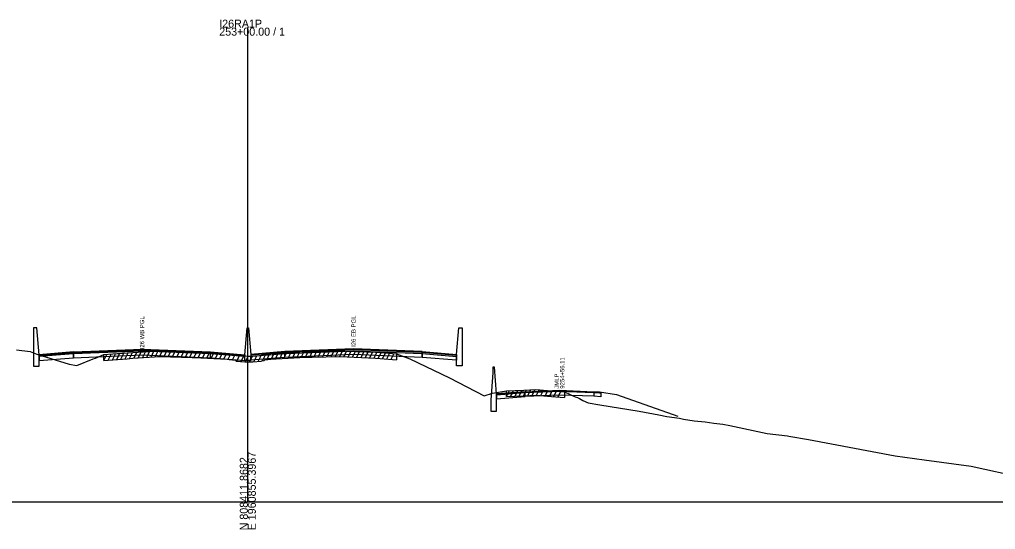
# Model space of a CAD drawing. Extents: x 1017 to 19997, y -1947 to 50737.
# Drawn here: x 10520.2 to 10861.5, y 2990.3 to 3168.6 of the extents above; entities that cross this region are included whole.
import ezdxf

# ---------------------------------------------------------------- set-up
doc = ezdxf.new("R2010")
doc.units = 0
for name, color, linetype in [('RD_GPK_XS_Cell', 7, 'Continuous'), ('RD_XS_Base', 7, 'Continuous'), ('RD_XS_ExGround', 7, 'Continuous'), ('RD_XS_ExPaveRet', 7, 'Continuous'), ('RD_XS_Greenside', 7, 'Continuous'), ('RD_XS_MedBWall', 7, 'Continuous'), ('RD_XS_Pave', 7, 'Continuous'), ('RD_XS_PaveOvlay', 7, 'Continuous'), ('RD_XS_TX_Notes', 7, 'Continuous')]:
    doc.layers.add(name, color=color, linetype=linetype)

msp = doc.modelspace()

# ---------------------------------------------------------------- linework, layer by layer
at = {"layer": 'RD_GPK_XS_Cell'}
for p, q in [((10600, 3000), (10600, 3165.8)), ((10000, 3000), (10600, 3000)), ((10600, 3000), (11200, 3000))]:
    msp.add_line(p, q, dxfattribs=at)
at = {"layer": 'RD_XS_Base'}
for points in [[(10539, 3051.71), (10527, 3050.75)], [(10539, 3050.37), (10539, 3051.71)], [(10539.05, 3051.72), (10539.05, 3050.38)], [(10587, 3050.38), (10587, 3051.72)], [(10599, 3050.78), (10587, 3051.72)], [(10613, 3050.47), (10613, 3051.81)], [(10660.95, 3050.48), (10660.95, 3051.82)], [(10661, 3051.81), (10661, 3050.47)], [(10661, 3051.81), (10673, 3050.85)], [(10661, 3050.47), (10661, 3051.81)], [(10527, 3050.75), (10527, 3049.41)], [(10527, 3049.41), (10539, 3050.37)], [(10539.05, 3050.38), (10539, 3050.37)], [(10539.05, 3050.38), (10563, 3051.35), (10587, 3050.38)], [(10587, 3050.38), (10599, 3049.44)], [(10599, 3049.44), (10599, 3050.78)], [(10601, 3049.53), (10601, 3050.87)], [(10613, 3050.47), (10601, 3049.53)], [(10660.95, 3050.48), (10637, 3051.44), (10613, 3050.47)], [(10661, 3050.47), (10660.95, 3050.48)], [(10673, 3049.51), (10661, 3050.47)], [(10673, 3050.85), (10673, 3049.51)], [(10697, 3038.18), (10687, 3037.38)], [(10697, 3038.18), (10709, 3038.66), (10721, 3038.18)], [(10697, 3036.85), (10697, 3038.18)], [(10721, 3038.18), (10721, 3036.87)], [(10721, 3038.18), (10723, 3038.1), (10723.5, 3038.08)], [(10723.5, 3038.08), (10723.5, 3036.75)], [(10687, 3037.38), (10687, 3036.05)], [(10687, 3036.05), (10697, 3036.85)], [(10721, 3036.87), (10709, 3037.33), (10697, 3036.85)], [(10723.5, 3036.75), (10721, 3036.87)]]:
    msp.add_lwpolyline(points, dxfattribs=at)
at = {"layer": 'RD_XS_ExGround'}
msp.add_lwpolyline([(10519.15, 3053.15), (10523.89, 3052.58), (10526.25, 3051.66), (10537.48, 3048.15), (10540.14, 3047.66), (10545.96, 3049.95), (10546.75, 3050.26), (10549.64, 3051.45), (10552.78, 3051.68), (10557.78, 3052.03), (10559.73, 3052.16), (10569.24, 3052.78), (10580.52, 3052.43), (10580.93, 3052.42), (10581.23, 3052.4), (10592.72, 3051.89), (10593.52, 3051.79), (10595.73, 3051.51), (10595.94, 3051.21), (10598.96, 3050.99), (10600, 3050.96), (10601.74, 3050.92), (10604.69, 3051.17), (10604.85, 3051.26), (10605.73, 3051.39), (10605.91, 3051.59), (10608.1, 3051.84), (10609.97, 3051.95), (10620.32, 3052.56), (10622.5, 3052.6), (10632.22, 3052.84), (10634.79, 3052.72), (10644.69, 3052.27), (10646.34, 3052.14), (10651.98, 3051.68), (10656.61, 3049.94), (10670.56, 3043.37), (10682.7, 3037.09), (10685.61, 3037.92), (10690.46, 3038.82), (10696.55, 3039.05), (10700.73, 3039.3), (10706.2, 3038.76), (10710.76, 3038.41), (10714.48, 3036.74), (10715.31, 3036.49), (10715.97, 3036.12), (10717.21, 3035.41), (10719.04, 3034.56), (10723.11, 3033.87), (10736.9, 3031.73), (10743.75, 3030.41), (10746.54, 3029.79), (10751.02, 3029.22), (10752.33, 3028.9), (10756.1, 3028.33), (10759.96, 3027.9), (10762.95, 3027.45), (10766.08, 3027.09), (10768.56, 3026.71), (10781.67, 3023.89), (10788.72, 3023.08), (10789.2, 3022.99), (10796.06, 3021.82), (10826.38, 3016.1), (10836.51, 3014.72), (10852.94, 3012.42), (10871.11, 3008.44)], dxfattribs=at)
at = {"layer": 'RD_XS_ExPaveRet'}
for p, q in [((10551.14, 3049.56), (10552.18, 3051.64)), ((10552.64, 3049.67), (10553.67, 3051.75)), ((10554.14, 3049.78), (10555.17, 3051.85)), ((10555.64, 3049.88), (10556.67, 3051.96)), ((10557.14, 3049.99), (10558.17, 3052.06)), ((10558.64, 3050.09), (10559.67, 3052.16)), ((10560.14, 3050.19), (10561.17, 3052.25)), ((10561.64, 3050.28), (10562.67, 3052.35)), ((10563.14, 3050.38), (10564.17, 3052.45)), ((10564.64, 3050.48), (10565.67, 3052.55)), ((10566.14, 3050.58), (10567.17, 3052.64)), ((10567.64, 3050.67), (10568.67, 3052.74)), ((10569.14, 3050.77), (10570.13, 3052.75)), ((10570.64, 3050.73), (10571.62, 3052.7)), ((10572.14, 3050.69), (10573.12, 3052.66)), ((10573.64, 3050.64), (10574.62, 3052.61)), ((10575.14, 3050.6), (10576.12, 3052.57)), ((10576.64, 3050.55), (10577.62, 3052.52)), ((10578.14, 3050.5), (10579.12, 3052.47)), ((10579.64, 3050.46), (10580.62, 3052.43)), ((10581.14, 3050.41), (10582.12, 3052.37)), ((10582.64, 3050.34), (10583.62, 3052.3)), ((10584.14, 3050.27), (10585.12, 3052.23)), ((10585.64, 3050.21), (10586.62, 3052.16)), ((10587.14, 3050.14), (10588.12, 3052.1)), ((10588.64, 3050.07), (10589.62, 3052.03)), ((10590.14, 3050), (10591.12, 3051.96)), ((10591.64, 3049.94), (10592.62, 3051.89)), ((10593.14, 3049.84), (10594.08, 3051.72)), ((10605.14, 3049.3), (10606.3, 3051.63)), ((10606.64, 3049.67), (10607.7, 3051.79)), ((10608.14, 3049.84), (10609.17, 3051.9)), ((10609.64, 3049.93), (10610.67, 3051.99)), ((10611.14, 3050.02), (10612.17, 3052.08)), ((10612.64, 3050.11), (10613.67, 3052.17)), ((10614.14, 3050.2), (10615.17, 3052.26)), ((10615.64, 3050.29), (10616.67, 3052.35)), ((10617.14, 3050.37), (10618.17, 3052.44)), ((10618.64, 3050.46), (10619.67, 3052.52)), ((10620.14, 3050.55), (10621.15, 3052.58)), ((10621.64, 3050.59), (10622.65, 3052.61)), ((10623.14, 3050.62), (10624.15, 3052.64)), ((10624.64, 3050.65), (10625.65, 3052.68)), ((10626.14, 3050.69), (10627.15, 3052.72)), ((10627.64, 3050.73), (10628.65, 3052.75)), ((10629.14, 3050.76), (10630.15, 3052.79)), ((10630.64, 3050.8), (10631.65, 3052.82)), ((10632.14, 3050.83), (10633.12, 3052.8)), ((10633.64, 3050.77), (10634.61, 3052.73)), ((10635.14, 3050.7), (10636.11, 3052.66)), ((10636.64, 3050.63), (10637.61, 3052.59)), ((10638.14, 3050.56), (10639.11, 3052.52)), ((10639.64, 3050.5), (10640.61, 3052.45)), ((10641.14, 3050.43), (10642.11, 3052.38)), ((10642.64, 3050.36), (10643.61, 3052.31)), ((10644.14, 3050.29), (10645.11, 3052.23)), ((10645.64, 3050.19), (10646.6, 3052.12)), ((10647.14, 3050.07), (10648.1, 3052)), ((10648.64, 3049.95), (10649.6, 3051.88)), ((10650.14, 3049.83), (10651.1, 3051.75)), ((10651.98, 3051.68), (10651.98, 3049.68)), ((10549.64, 3049.45), (10550.68, 3051.53)), ((10549.64, 3049.45), (10549.64, 3051.45)), ((10549.64, 3049.45), (10552.78, 3049.68)), ((10552.78, 3049.68), (10557.78, 3050.03)), ((10557.78, 3050.03), (10559.73, 3050.16)), ((10559.73, 3050.16), (10569.24, 3050.78)), ((10569.24, 3050.78), (10580.52, 3050.43)), ((10580.52, 3050.43), (10580.93, 3050.42)), ((10580.93, 3050.42), (10581.23, 3050.4)), ((10581.23, 3050.4), (10592.72, 3049.89)), ((10592.72, 3049.89), (10593.52, 3049.79)), ((10593.52, 3049.79), (10595.73, 3049.51)), ((10594.64, 3049.65), (10595.58, 3051.53)), ((10595.73, 3049.51), (10595.94, 3049.21)), ((10595.94, 3049.21), (10598.96, 3048.99)), ((10596.14, 3049.2), (10597.1, 3051.13)), ((10597.64, 3049.09), (10598.6, 3051.01)), ((10598.96, 3048.99), (10600, 3048.96)), ((10599.14, 3048.98), (10600.13, 3050.96)), ((10600, 3048.96), (10601.74, 3048.92)), ((10600.64, 3048.95), (10601.62, 3050.92)), ((10601.74, 3048.92), (10604.69, 3049.17)), ((10602.14, 3048.96), (10603.18, 3051.04)), ((10603.64, 3049.08), (10604.68, 3051.17)), ((10604.69, 3049.17), (10604.85, 3049.26)), ((10604.85, 3049.26), (10605.73, 3049.39)), ((10605.73, 3049.39), (10605.91, 3049.59)), ((10605.91, 3049.59), (10608.1, 3049.84)), ((10608.1, 3049.84), (10609.97, 3049.95)), ((10609.97, 3049.95), (10620.32, 3050.56)), ((10620.32, 3050.56), (10622.5, 3050.6)), ((10622.5, 3050.6), (10632.22, 3050.84)), ((10632.22, 3050.84), (10634.79, 3050.72)), ((10634.79, 3050.72), (10644.69, 3050.27)), ((10644.69, 3050.27), (10646.34, 3050.14)), ((10646.34, 3050.14), (10651.98, 3049.68)), ((10690.46, 3036.82), (10691.48, 3038.86)), ((10690.46, 3036.82), (10690.46, 3038.82)), ((10691.96, 3036.88), (10692.98, 3038.92)), ((10693.46, 3036.94), (10694.48, 3038.98)), ((10694.96, 3036.99), (10695.98, 3039.03)), ((10696.46, 3037.05), (10697.49, 3039.11)), ((10697.96, 3037.14), (10698.99, 3039.2)), ((10699.46, 3037.22), (10700.49, 3039.28)), ((10700.96, 3037.27), (10701.92, 3039.18)), ((10702.46, 3037.13), (10703.42, 3039.03)), ((10703.96, 3036.98), (10704.92, 3038.89)), ((10705.46, 3036.83), (10706.42, 3038.74)), ((10706.96, 3036.7), (10707.93, 3038.63)), ((10708.46, 3036.59), (10709.43, 3038.51)), ((10710.76, 3038.41), (10710.76, 3036.41)), ((10690.46, 3036.82), (10696.55, 3037.05)), ((10696.55, 3037.05), (10700.73, 3037.3)), ((10700.73, 3037.3), (10706.2, 3036.76)), ((10706.2, 3036.76), (10710.76, 3036.41))]:
    msp.add_line(p, q, dxfattribs=at)
at = {"layer": 'RD_XS_Greenside'}
for points in [[(10723, 3038.42), (10729, 3037.46)], [(10729, 3037.46), (10750.4, 3029.98)]]:
    msp.add_lwpolyline(points, dxfattribs=at)
at = {"layer": 'RD_XS_MedBWall'}
for points in [[(10527, 3051.43), (10526.25, 3060.77), (10525, 3060.77)], [(10525, 3060.77), (10525, 3047.43)], [(10599, 3051.43), (10599.75, 3060.87), (10600.25, 3060.87), (10601, 3051.53)], [(10673, 3051.53), (10673.75, 3060.87), (10675, 3060.87)], [(10675, 3060.87), (10675, 3047.53)], [(10527, 3047.43), (10527, 3051.43)], [(10599, 3049.43), (10599, 3051.43)], [(10601, 3049.43), (10599, 3049.43)], [(10601, 3051.53), (10601, 3049.43)], [(10673, 3047.53), (10673, 3051.53)], [(10525, 3047.43), (10527, 3047.43)], [(10675, 3047.53), (10673, 3047.53)], [(10685.75, 3045.04), (10685, 3035.7)], [(10687, 3037.7), (10686.25, 3047.04), (10685.75, 3047.04)], [(10685.75, 3047.04), (10685.75, 3045.04)], [(10685, 3035.7), (10685, 3031.7)], [(10687, 3031.7), (10687, 3037.7)], [(10685, 3031.7), (10687, 3031.7)]]:
    msp.add_lwpolyline(points, dxfattribs=at)
at = {"layer": 'RD_XS_Pave'}
for points in [[(10539, 3052.05), (10527, 3051.09)], [(10539, 3051.71), (10539, 3052.05)], [(10539.05, 3051.72), (10539, 3051.71)], [(10539.05, 3052.06), (10563, 3053.02), (10587, 3052.06)], [(10587, 3051.72), (10563, 3052.69), (10539.05, 3051.72)], [(10539.05, 3051.72), (10539.05, 3052.06)], [(10587, 3052.06), (10587, 3051.72)], [(10587, 3052.06), (10599, 3051.12)], [(10613, 3052.15), (10601, 3051.21)], [(10601, 3050.87), (10613, 3051.81)], [(10660.95, 3052.16), (10637, 3053.11), (10613, 3052.15)], [(10613, 3051.81), (10637, 3052.78), (10660.95, 3051.82)], [(10613, 3052.15), (10613, 3051.81)], [(10660.95, 3051.82), (10660.95, 3052.16)], [(10660.95, 3052.16), (10661, 3052.15)], [(10661, 3051.81), (10660.95, 3051.82)], [(10661, 3052.15), (10661, 3051.81)], [(10661, 3051.81), (10661, 3052.15)], [(10527, 3051.09), (10527, 3050.75)], [(10599, 3051.12), (10599, 3050.78)], [(10601, 3051.21), (10601, 3050.87)], [(10673, 3051.19), (10673, 3050.85)]]:
    msp.add_lwpolyline(points, dxfattribs=at)
at = {"layer": 'RD_XS_PaveOvlay'}
for points in [[(10539, 3052.39), (10527, 3051.43)], [(10539.05, 3052.4), (10539, 3052.39)], [(10539, 3052.39), (10539, 3052.05)], [(10539, 3052.05), (10539.05, 3052.06)], [(10539.05, 3052.4), (10563, 3053.35), (10587, 3052.39)], [(10539.05, 3052.06), (10539.05, 3052.4)], [(10587, 3052.39), (10587, 3052.06)], [(10587, 3052.39), (10599, 3051.43)], [(10613, 3052.49), (10601, 3051.53)], [(10660.95, 3052.49), (10637, 3053.45), (10613, 3052.49)], [(10613, 3052.49), (10613, 3052.15)], [(10660.95, 3052.16), (10660.95, 3052.49)], [(10660.95, 3052.49), (10661, 3052.49)], [(10661, 3052.49), (10661, 3052.15)], [(10661, 3052.49), (10673, 3051.53)], [(10661, 3052.15), (10661, 3052.49)], [(10673, 3051.19), (10661, 3052.15)], [(10527, 3051.43), (10527, 3051.09)], [(10599, 3051.43), (10599, 3051.12)], [(10601, 3051.53), (10601, 3051.21)], [(10673, 3051.53), (10673, 3051.19)], [(10697, 3038.5), (10687, 3037.7)], [(10687, 3037.38), (10697, 3038.18)], [(10697, 3038.5), (10709, 3038.98), (10721, 3038.5)], [(10721, 3038.18), (10709, 3038.66), (10697, 3038.18)], [(10697, 3038.18), (10697, 3038.5)], [(10721, 3038.5), (10721, 3038.18)], [(10721, 3038.5), (10723, 3038.42)], [(10723, 3038.1), (10721, 3038.18)], [(10723, 3038.42), (10723, 3038.1)], [(10687, 3037.7), (10687, 3037.38)]]:
    msp.add_lwpolyline(points, dxfattribs=at)

# ---------------------------------------------------------------- texts
at = {"layer": 'RD_GPK_XS_Cell'}
for s, p in [('I26RA1P', (10590, 3165.8)), ('253+00.00 / 1', (10590, 3163))]:
    msp.add_text(s, height=2.8, dxfattribs=at).set_placement(p)
for s, p in [('N 808411.8682', (10600, 2990)), ('E 1960855.3967', (10602.8, 2990))]:
    msp.add_text(s, height=2.8, rotation=90, dxfattribs=at).set_placement(p)
at = {"layer": 'RD_XS_TX_Notes'}
for s, p in [('I26 WB PGL', (10563.75, 3053.35)), ('I26 EB PGL', (10637.75, 3054.18)), (' 9254+56.11', (10710.73, 3038.96)), (' JMLP', (10708.77, 3038.96))]:
    msp.add_text(s, height=1.5, rotation=90, dxfattribs=at).set_placement(p)

doc.saveas('drawing.dxf')
